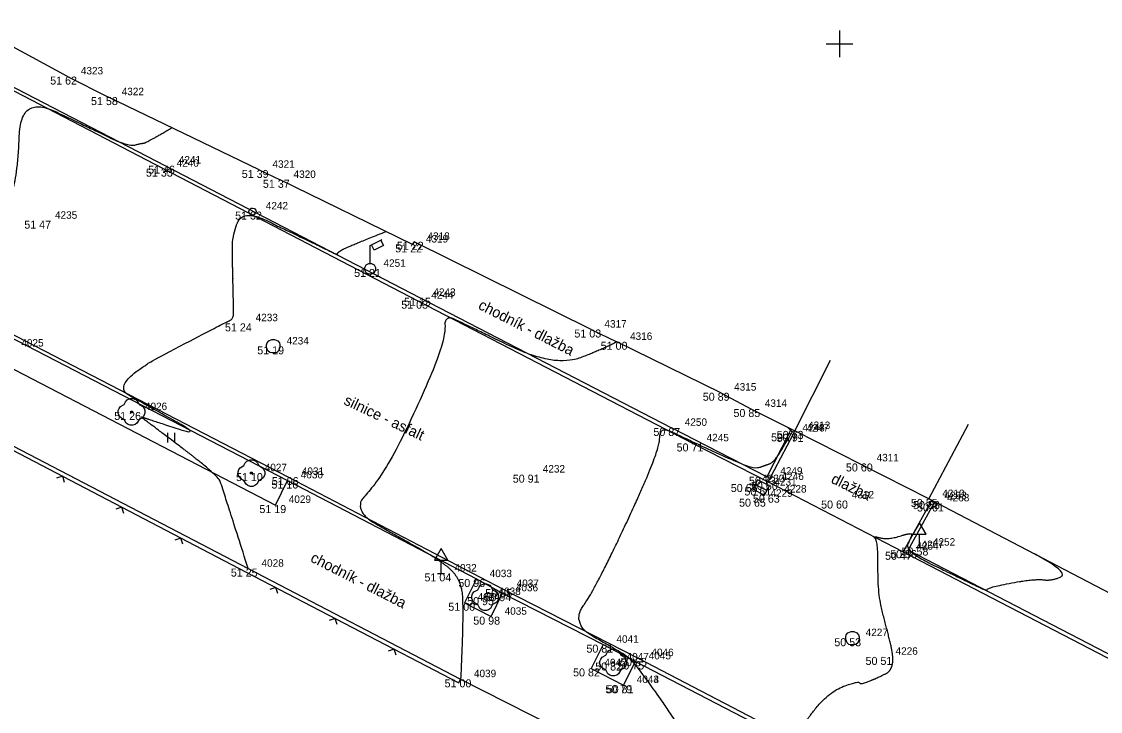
# Model space of a CAD drawing. Extents: x -704017 to -701500, y -1008977 to -1008450.
# Drawn here: x -701830.65 to -701790.22, y -1008925.02 to -1008899.17 of the extents above; entities that cross this region are included whole.
import ezdxf

# ---------------------------------------------------------------- set-up
doc = ezdxf.new("R2010")
doc.units = 0
for name, color, linetype in [('Z_body', 7, 'Continuous'), ('Z_body_cisla', 7, 'Continuous'), ('Z_body_vysky', 7, 'Continuous'), ('Z_budovy', 7, 'Continuous'), ('Z_chodnik', 7, 'Continuous'), ('Z_dopravni_znaceni', 7, 'Continuous'), ('Z_hekt_sit', 7, 'Continuous'), ('Z_komunikace', 7, 'Continuous'), ('Z_obruby', 7, 'Continuous'), ('Z_oploceni', 7, 'Continuous'), ('Z_popis', 7, 'Continuous'), ('Z_rozhrani_ploch', 7, 'Continuous'), ('Z_site_znaky_kanalizace', 7, 'Continuous'), ('Z_site_znaky_VO', 7, 'Continuous'), ('Z_site_znaky_vodovod', 7, 'Continuous'), ('Z_vrstevnice_hlavni', 7, 'Continuous'), ('Z_vrstevnice_vedlejsi', 7, 'Continuous'), ('Z_vstupy', 7, 'Continuous'), ('Z_zelen_jednotliva', 7, 'Continuous')]:
    doc.layers.add(name, color=color, linetype=linetype)

# ---------------------------------------------------------------- blocks, each defined once
blk = doc.blocks.new('POINT_DISPLAY')
blk.add_line((0, 0), (0, 0))
blk = doc.blocks.new('Z212')
for p, q in [((-0.17, 0.17), (0, 0)), ((0, 0), (0.17, 0.17))]:
    blk.add_line(p, q)
blk = doc.blocks.new('Z306')
for p, q in [((-0.13, 0.17), (-0.13, -0.2)), ((0.13, 0.17), (0.13, -0.2))]:
    blk.add_line(p, q)
blk = doc.blocks.new('Z24')
for p, q in [((-0.23, 0.38), (-0.17, 0.45)), ((-0.17, 0.45), (-0.05, 0.5)), ((-0.05, 0.5), (0.05, 0.5)), ((0.05, 0.5), (0.17, 0.45)), ((0.17, 0.45), (0.23, 0.38)), ((-0.5, 0.05), (-0.47, 0.13)), ((-0.5, -0.05), (-0.5, 0.05)), ((-0.47, 0.13), (-0.42, 0.2)), ((-0.42, 0.2), (-0.28, 0.28)), ((-0.28, 0.28), (-0.23, 0.38)), ((-0.03, -0.03), (-0.03, 0.03)), ((-0.03, 0.03), (0.03, 0.03)), ((0.03, 0.03), (0.03, -0.03)), ((0.23, 0.38), (0.28, 0.28)), ((0.28, 0.28), (0.42, 0.2)), ((0.42, 0.2), (0.47, 0.13)), ((0.47, 0.13), (0.5, 0.05)), ((0.5, 0.05), (0.5, -0.05)), ((-0.45, -0.17), (-0.5, -0.05)), ((-0.38, -0.23), (-0.45, -0.17)), ((-0.28, -0.28), (-0.38, -0.23)), ((-0.2, -0.42), (-0.28, -0.28)), ((0.03, -0.03), (-0.03, -0.03)), ((0.28, -0.28), (0.2, -0.42)), ((0.38, -0.23), (0.28, -0.28)), ((0.45, -0.17), (0.38, -0.23)), ((0.5, -0.05), (0.45, -0.17)), ((-0.13, -0.47), (-0.2, -0.42)), ((-0.05, -0.5), (-0.13, -0.47)), ((0.05, -0.5), (-0.05, -0.5)), ((0.13, -0.47), (0.05, -0.5)), ((0.2, -0.42), (0.13, -0.47))]:
    blk.add_line(p, q)
blk = doc.blocks.new('Z13')
for p, q in [((0, 0.88), (0.45, 1.1)), ((0, 0.2), (0, 0.88)), ((0.15, 0.7), (0.05, 0.9)), ((0.5, 0.88), (0.15, 0.7)), ((0.4, 1.07), (0.5, 0.88)), ((-0.2, 0.05), (-0.15, 0.15)), ((-0.2, -0.05), (-0.2, 0.05)), ((-0.15, 0.15), (-0.05, 0.2)), ((-0.05, 0.2), (0.05, 0.2)), ((0.05, 0.2), (0.15, 0.15)), ((0.15, 0.15), (0.2, 0.05)), ((0.2, 0.05), (0.2, -0.05)), ((-0.15, -0.15), (-0.2, -0.05)), ((-0.05, -0.2), (-0.15, -0.15)), ((0.05, -0.2), (-0.05, -0.2)), ((0.15, -0.15), (0.05, -0.2)), ((0.2, -0.05), (0.15, -0.15))]:
    blk.add_line(p, q)
blk = doc.blocks.new('Z527')
for p, q in [((0, 0.93), (-0.25, 0.5)), ((0.25, 0.5), (0, 0.93)), ((-0.25, 0.5), (0.25, 0.5)), ((0, 0), (0, 0.5)), ((-0.13, 0), (0.13, 0))]:
    blk.add_line(p, q)
blk = doc.blocks.new('Z620')
for p, q in [((-0.25, 0.05), (-0.23, 0.13)), ((-0.25, -0.05), (-0.25, 0.05)), ((-0.23, 0.13), (-0.17, 0.2)), ((-0.17, 0.2), (-0.05, 0.25)), ((-0.05, 0.25), (0.05, 0.25)), ((0.05, 0.25), (0.17, 0.2)), ((0.17, 0.2), (0.23, 0.13)), ((0.23, 0.13), (0.25, 0.05)), ((0.25, 0.05), (0.25, -0.05)), ((-0.2, -0.17), (-0.25, -0.05)), ((-0.13, -0.23), (-0.2, -0.17)), ((-0.05, -0.25), (-0.13, -0.23)), ((0.05, -0.25), (-0.05, -0.25)), ((0.13, -0.23), (0.05, -0.25)), ((0.2, -0.17), (0.13, -0.23)), ((0.25, -0.05), (0.2, -0.17))]:
    blk.add_line(p, q)
blk = doc.blocks.new('Z38')
for p, q in [((0.25, 0.2), (-0.25, 0.2)), ((-0.25, 0.2), (-0.25, -0.2)), ((-0.25, 0), (0.25, 0)), ((0.25, -0.2), (0.25, 0.2)), ((-0.25, -0.2), (0.25, -0.2))]:
    blk.add_line(p, q)
blk = doc.blocks.new('Z614')
for p, q in [((-0.13, 0.03), (-0.1, 0.08)), ((-0.13, -0.03), (-0.13, 0.03)), ((-0.1, 0.08), (-0.08, 0.1)), ((-0.08, 0.1), (-0.03, 0.13)), ((-0.03, 0.13), (0.03, 0.13)), ((0.03, 0.13), (0.08, 0.1)), ((0.08, 0.1), (0.1, 0.08)), ((0.1, 0.08), (0.13, 0.03)), ((0.13, 0.03), (0.13, -0.03)), ((-0.1, -0.08), (-0.13, -0.03)), ((-0.08, -0.1), (-0.1, -0.08)), ((-0.03, -0.13), (-0.08, -0.1)), ((0.03, -0.13), (-0.03, -0.13)), ((0.08, -0.1), (0.03, -0.13)), ((0.1, -0.08), (0.08, -0.1)), ((0.13, -0.03), (0.1, -0.08))]:
    blk.add_line(p, q)

msp = doc.modelspace()

# ---------------------------------------------------------------- linework, layer by layer
at = {"layer": 'Z_budovy'}
for p, q in [((-701828.93, -1008901.23), (-701832.73, -1008899.17)), ((-701821.75, -1008904.73), (-701827.4, -1008902)), ((-701816, -1008907.52), (-701820.96, -1008905.1)), ((-701815.94, -1008907.42), (-701816, -1008907.52)), ((-701809.31, -1008910.71), (-701815.94, -1008907.42)), ((-701804.45, -1008913.08), (-701808.35, -1008911.17)), ((-701801.68, -1008914.51), (-701800.34, -1008911.86)), ((-701803.3, -1008913.69), (-701801.68, -1008914.51)), ((-701796.65, -1008917.06), (-701795.17, -1008914.26)), ((-701789.54, -1008920.76), (-701796.65, -1008917.06))]:
    msp.add_line(p, q, dxfattribs=at)
at = {"layer": 'Z_chodnik'}
for p, q in [((-701833.67, -1008910.79), (-701821.14, -1008917.29)), ((-701821.14, -1008917.29), (-701820.69, -1008916.37)), ((-701813.61, -1008920.06), (-701814.06, -1008920.95)), ((-701813.05, -1008921.47), (-701812.63, -1008920.59)), ((-701814.06, -1008920.95), (-701813.05, -1008921.47)), ((-701808.86, -1008922.52), (-701809.31, -1008923.41)), ((-701809.31, -1008923.41), (-701808.1, -1008924.04)), ((-701808.1, -1008924.04), (-701807.65, -1008923.15))]:
    msp.add_line(p, q, dxfattribs=at)
at = {"layer": 'Z_hekt_sit'}
for p, q in [((-701800, -1008899.5), (-701800, -1008900.5)), ((-701800.5, -1008900), (-701799.5, -1008900))]:
    msp.add_line(p, q, dxfattribs=at)
at = {"layer": 'Z_komunikace'}
for p, q in [((-701832.87, -1008900.78), (-701825.34, -1008904.68)), ((-701825.34, -1008904.68), (-701815.8, -1008909.63)), ((-701815.8, -1008909.63), (-701805.48, -1008914.98)), ((-701833.1, -1008909.8), (-701820.65, -1008916.24)), ((-701801.73, -1008914.62), (-701801.68, -1008914.51)), ((-701805.48, -1008914.98), (-701802.67, -1008916.42)), ((-701802.67, -1008916.42), (-701801.73, -1008914.62)), ((-701820.65, -1008916.24), (-701812.6, -1008920.44)), ((-701796.57, -1008917.14), (-701797.62, -1008919.04)), ((-701796.57, -1008917.14), (-701796.55, -1008917.11)), ((-701797.62, -1008919.04), (-701786.47, -1008924.83)), ((-701812.6, -1008920.44), (-701807.55, -1008923.03)), ((-701807.55, -1008923.03), (-701798.29, -1008927.84))]:
    msp.add_line(p, q, dxfattribs=at)
at = {"layer": 'Z_obruby'}
for p, q in [((-701832.83, -1008900.66), (-701825.26, -1008904.57)), ((-701825.26, -1008904.57), (-701815.72, -1008909.52)), ((-701815.72, -1008909.52), (-701806.3, -1008914.4)), ((-701833.18, -1008909.91), (-701820.69, -1008916.37)), ((-701802.72, -1008916.23), (-701806.3, -1008914.4)), ((-701801.89, -1008914.6), (-701801.81, -1008914.44)), ((-701801.89, -1008914.6), (-701802.72, -1008916.23)), ((-701820.69, -1008916.37), (-701813.61, -1008920.06)), ((-701797.43, -1008918.98), (-701796.47, -1008917.23)), ((-701796.47, -1008917.23), (-701796.44, -1008917.17)), ((-701786.41, -1008924.69), (-701797.43, -1008918.98)), ((-701813.61, -1008920.06), (-701812.63, -1008920.59)), ((-701812.63, -1008920.59), (-701808.86, -1008922.52)), ((-701808.86, -1008922.52), (-701807.65, -1008923.15)), ((-701807.65, -1008923.15), (-701798.47, -1008927.9))]:
    msp.add_line(p, q, dxfattribs=at)
at = {"layer": 'Z_oploceni'}
for p, q in [((-701834.65, -1008913.32), (-701822.23, -1008919.8)), ((-701834.58, -1008913.19), (-701822.16, -1008919.67)), ((-701822.23, -1008919.8), (-701814.27, -1008923.95)), ((-701822.16, -1008919.67), (-701814.2, -1008923.82)), ((-701814.27, -1008923.95), (-701814.2, -1008923.82))]:
    msp.add_line(p, q, dxfattribs=at)
at = {"layer": 'Z_rozhrani_ploch'}
for p, q in [((-701796.65, -1008917.06), (-701801.68, -1008914.51)), ((-701802.67, -1008916.42), (-701797.62, -1008919.04))]:
    msp.add_line(p, q, dxfattribs=at)
at = {"layer": 'Z_vrstevnice_hlavni'}
msp.add_open_spline([(-701808.35, -1008911.17), (-701808.746, -1008911.402), (-701810.674, -1008912.134), (-701814.019, -1008910.524), (-701814.833, -1008910.132), (-701814.755, -1008911.26), (-701817.038, -1008916.204), (-701818.35, -1008917.44), (-701816.426, -1008918.532), (-701815.026, -1008919.322), (-701814.27, -1008919.955), (-701814.06, -1008920.95), (-701814.2, -1008923.82)], degree=2, dxfattribs=at)
at = {"layer": 'Z_vrstevnice_vedlejsi'}
for points in [[(-701831.031, -1008915.041), (-701831.302, -1008914.19), (-701832.238, -1008911.533), (-701832.65, -1008911.22), (-701831.997, -1008911.21), (-701832.17, -1008910.665), (-701832.668, -1008910.209), (-701832.486, -1008910.269), (-701832.635, -1008910.185), (-701833.165, -1008909.89), (-701835.695, -1008908.458), (-701832.175, -1008906.282), (-701831.142, -1008905.952), (-701830.791, -1008904.875), (-701830.674, -1008901.918), (-701828.027, -1008903.192), (-701826.636, -1008903.859), (-701826.177, -1008903.735), (-701825.973, -1008903.713), (-701825.021, -1008903.149)], [(-701822.16, -1008919.67), (-701823.107, -1008916.69), (-701823.288, -1008916.176), (-701825.76, -1008914.299), (-701826.249, -1008913.943), (-701825.946, -1008914.057), (-701823.812, -1008914.755), (-701825.825, -1008913.625), (-701827.409, -1008912.744), (-701823.011, -1008910.44), (-701822.707, -1008910.313), (-701822.709, -1008909.836), (-701822.796, -1008906), (-701820.503, -1008907.096), (-701819.414, -1008907.62), (-701818.797, -1008907.923), (-701818.817, -1008907.821), (-701818.433, -1008907.605), (-701816.992, -1008907.036)], [(-701804.284, -1008928.902), (-701805.114, -1008926.915), (-701807.65, -1008923.15), (-701808.369, -1008922.711), (-701810.075, -1008921.735), (-701809.115, -1008920.384), (-701806.708, -1008915.214), (-701806.77, -1008914.311), (-701805.685, -1008914.835), (-701803.231, -1008915.969), (-701802.817, -1008915.807), (-701802.443, -1008915.687), (-701801.81, -1008914.61), (-701801.75, -1008914.54), (-701801.95, -1008914.373)], [(-701792.824, -1008935.171), (-701793.2, -1008934.102), (-701793.69, -1008933.3), (-701793.943, -1008932.639), (-701793.847, -1008931.69), (-701792.94, -1008931), (-701794.066, -1008931.182), (-701794.26, -1008931.297), (-701795.33, -1008932.165), (-701795.385, -1008932.14), (-701795.547, -1008930.932), (-701796.173, -1008930.187), (-701797.672, -1008929.01), (-701798.584, -1008928.368), (-701798.398, -1008927.876), (-701800.936, -1008926.466), (-701801.691, -1008926.011), (-701801.57, -1008925.79), (-701800.432, -1008924.302), (-701799.28, -1008923.87), (-701799.227, -1008924.037), (-701798.384, -1008923.674), (-701798.088, -1008923.511), (-701797.958, -1008923.049), (-701798.205, -1008921.995), (-701798.57, -1008920.66), (-701798.548, -1008918.639), (-701798.785, -1008918.435), (-701798.178, -1008918.597), (-701797.256, -1008918.298), (-701797.334, -1008918.522), (-701797.557, -1008919.02), (-701795.375, -1008920.077), (-701794.425, -1008920.537), (-701794.515, -1008920.39), (-701792.696, -1008920.048), (-701792.027, -1008920.133), (-701791.388, -1008919.819), (-701792.7, -1008919.116)]]:
    msp.add_open_spline(points, degree=2, dxfattribs=at)
at = {"layer": 'Z_vstupy'}
for p, q in [((-701828.93, -1008901.23), (-701827.4, -1008902)), ((-701821.75, -1008904.73), (-701820.96, -1008905.1)), ((-701809.31, -1008910.71), (-701808.35, -1008911.17)), ((-701804.45, -1008913.08), (-701803.3, -1008913.69)), ((-701814.2, -1008923.82), (-701810.73, -1008925.58))]:
    msp.add_line(p, q, dxfattribs=at)

# ---------------------------------------------------------------- block references
at = {"layer": 'Z_body'}
for p in [(-701828.93, -1008901.23), (-701827.4, -1008902), (-701825.34, -1008904.68), (-701825.26, -1008904.57), (-701821.75, -1008904.73), (-701820.96, -1008905.1), (-701822, -1008906.29), (-701829.9, -1008906.63), (-701816, -1008907.52), (-701815.94, -1008907.42), (-701817.59, -1008908.44), (-701815.8, -1008909.63), (-701815.72, -1008909.52), (-701822.38, -1008910.48), (-701809.31, -1008910.71), (-701821.22, -1008911.34), (-701808.35, -1008911.17), (-701804.45, -1008913.08), (-701803.3, -1008913.69), (-701826.53, -1008913.8), (-701806.3, -1008914.4), (-701801.68, -1008914.51), (-701805.48, -1008914.98), (-701801.89, -1008914.6), (-701801.73, -1008914.62), (-701799.11, -1008915.73), (-701822.04, -1008916.09), (-701811.62, -1008916.15), (-701820.69, -1008916.37), (-701820.65, -1008916.24), (-701803.4, -1008916.5), (-701802.72, -1008916.23), (-701802.67, -1008916.42), (-701802.94, -1008916.63), (-701802.57, -1008916.9), (-701821.14, -1008917.29), (-701803.09, -1008917.05), (-701800.04, -1008917.12), (-701796.65, -1008917.06), (-701796.57, -1008917.14), (-701796.47, -1008917.23), (-701797.62, -1008919.04), (-701797.43, -1008918.98), (-701797, -1008918.88), (-701822.16, -1008919.67), (-701814.93, -1008919.85), (-701813.61, -1008920.06), (-701812.63, -1008920.59), (-701812.6, -1008920.44), (-701814.06, -1008920.95), (-701813.28, -1008920.74), (-701813.05, -1008921.47), (-701799.52, -1008922.28), (-701808.86, -1008922.52), (-701807.55, -1008923.03), (-701798.4, -1008922.98), (-701809.31, -1008923.41), (-701808.48, -1008923.19), (-701807.65, -1008923.15), (-701814.2, -1008923.82), (-701808.1, -1008924.04), (-701808.1, -1008924.04)]:
    msp.add_blockref('POINT_DISPLAY', p, dxfattribs=at)
at = {"layer": 'Z_dopravni_znaceni'}
for p in [(-701797, -1008918.88), (-701814.93, -1008919.85)]:
    msp.add_blockref('Z527', p, dxfattribs=at)
at = {"layer": 'Z_oploceni'}
for p, rotation in [((-701829.11, -1008916.21), 152.4), ((-701826.89, -1008917.37), 152.4), ((-701824.68, -1008918.53), 152.4), ((-701821.12, -1008920.38), 152.5), ((-701818.9, -1008921.54), 152.5), ((-701816.69, -1008922.69), 152.5)]:
    msp.add_blockref('Z212', p, dxfattribs=dict(at, rotation=rotation))
at = {"layer": 'Z_popis'}
msp.add_blockref('Z306', (-701825.05, -1008914.75), dxfattribs=at)
at = {"layer": 'Z_site_znaky_kanalizace'}
for p in [(-701821.22, -1008911.34), (-701799.52, -1008922.28)]:
    msp.add_blockref('Z620', p, dxfattribs=at)
at = {"layer": 'Z_site_znaky_kanalizace', "rotation": -27.000000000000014}
msp.add_blockref('Z38', (-701802.94, -1008916.63), dxfattribs=at)
at = {"layer": 'Z_site_znaky_VO'}
msp.add_blockref('Z13', (-701817.59, -1008908.44), dxfattribs=at)
at = {"layer": 'Z_site_znaky_vodovod', "rotation": 10.799999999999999}
msp.add_blockref('Z614', (-701822, -1008906.29), dxfattribs=at)
at = {"layer": 'Z_zelen_jednotliva'}
for p in [(-701826.53, -1008913.8), (-701822.04, -1008916.09), (-701813.28, -1008920.74), (-701808.48, -1008923.19)]:
    msp.add_blockref('Z24', p, dxfattribs=at)

# ---------------------------------------------------------------- texts
at = {"layer": 'Z_body_cisla'}
for s, p in [('4323', (-701828.43, -1008901.15)), ('4322', (-701826.9, -1008901.93)), ('4240', (-701824.84, -1008904.61)), ('4241', (-701824.76, -1008904.49)), ('4321', (-701821.25, -1008904.65)), ('4320', (-701820.46, -1008905.03)), ('4242', (-701821.5, -1008906.21)), ('4235', (-701829.4, -1008906.56)), ('4319', (-701815.5, -1008907.45)), ('4318', (-701815.44, -1008907.35)), ('4251', (-701817.09, -1008908.36)), ('4244', (-701815.3, -1008909.56)), ('4243', (-701815.22, -1008909.45)), ('4233', (-701821.88, -1008910.4)), ('4317', (-701808.81, -1008910.64)), ('4316', (-701807.85, -1008911.1)), ('4025', (-701830.66, -1008911.35)), ('4234', (-701820.72, -1008911.27)), ('4315', (-701803.95, -1008913)), ('4314', (-701802.8, -1008913.61)), ('4026', (-701826.03, -1008913.73)), ('4250', (-701805.8, -1008914.32)), ('4313', (-701801.18, -1008914.44)), ('4248', (-701801.39, -1008914.53)), ('4247', (-701801.23, -1008914.54)), ('4245', (-701804.98, -1008914.9)), ('4311', (-701798.61, -1008915.65)), ('4027', (-701821.54, -1008916.02)), ('4232', (-701811.12, -1008916.07)), ('4030', (-701820.19, -1008916.29)), ('4031', (-701820.15, -1008916.16)), ('4230', (-701802.9, -1008916.43)), ('4249', (-701802.22, -1008916.15)), ('4246', (-701802.17, -1008916.35)), ('4231', (-701802.44, -1008916.56)), ('4228', (-701802.07, -1008916.82)), ('4029', (-701820.64, -1008917.21)), ('4229', (-701802.59, -1008916.98)), ('4312', (-701799.54, -1008917.04)), ('4310', (-701796.15, -1008916.99)), ('4253', (-701796.07, -1008917.07)), ('4268', (-701795.97, -1008917.15)), ('4267', (-701796.93, -1008918.9)), ('4252', (-701796.5, -1008918.81)), ('4254', (-701797.12, -1008918.96)), ('4028', (-701821.66, -1008919.6)), ('4032', (-701814.43, -1008919.78)), ('4033', (-701813.11, -1008919.99)), ('4036', (-701812.13, -1008920.52)), ('4037', (-701812.1, -1008920.36)), ('4034', (-701813.56, -1008920.87)), ('4038', (-701812.78, -1008920.66)), ('4035', (-701812.55, -1008921.4)), ('4041', (-701808.36, -1008922.45)), ('4227', (-701799.02, -1008922.2)), ('4046', (-701807.05, -1008922.95)), ('4226', (-701797.9, -1008922.9)), ('4042', (-701808.81, -1008923.33)), ('4047', (-701807.98, -1008923.11)), ('4045', (-701807.15, -1008923.07)), ('4039', (-701813.7, -1008923.74)), ('4043', (-701807.6, -1008923.96)), ('4044', (-701807.6, -1008923.96))]:
    msp.add_text(s, height=0.28, dxfattribs=at).set_placement(p)
at = {"layer": 'Z_body_vysky'}
for s, p in [('51 62', (-701829.58, -1008901.53)), ('51 58', (-701828.05, -1008902.3)), ('51 33', (-701825.99, -1008904.98)), ('51 46', (-701825.91, -1008904.87)), ('51 39', (-701822.4, -1008905.03)), ('51 37', (-701821.61, -1008905.4)), ('51 32', (-701822.65, -1008906.59)), ('51 47', (-701830.55, -1008906.93)), ('51 22', (-701816.65, -1008907.82)), ('51 22', (-701816.59, -1008907.72)), ('51 21', (-701818.19, -1008908.74)), ('51 03', (-701816.425, -1008909.93)), ('51 15', (-701816.32, -1008909.82)), ('51 24', (-701823.03, -1008910.78)), ('51 03', (-701809.935, -1008911.01)), ('51 19', (-701821.82, -1008911.64)), ('51 00', (-701808.95, -1008911.47)), ('50 89', (-701805.125, -1008913.38)), ('50 85', (-701803.975, -1008913.99)), ('51 26', (-701827.18, -1008914.1)), ('50 87', (-701806.975, -1008914.7)), ('50 79', (-701802.565, -1008914.9)), ('50 73', (-701802.355, -1008914.81)), ('50 71', (-701806.105, -1008915.28)), ('50 71', (-701802.355, -1008914.92)), ('50 60', (-701799.76, -1008916.03)), ('51 10', (-701822.615, -1008916.39)), ('50 91', (-701812.245, -1008916.45)), ('51 16', (-701821.29, -1008916.67)), ('51 06', (-701821.275, -1008916.54)), ('50 65', (-701804.075, -1008916.8)), ('50 73', (-701803.395, -1008916.53)), ('50 60', (-701803.32, -1008916.72)), ('50 61', (-701803.565, -1008916.93)), ('50 63', (-701803.245, -1008917.2)), ('51 19', (-701821.74, -1008917.59)), ('50 65', (-701803.765, -1008917.35)), ('50 60', (-701800.69, -1008917.42)), ('50 55', (-701797.325, -1008917.36)), ('50 58', (-701797.245, -1008917.44)), ('50 61', (-701797.095, -1008917.53)), ('50 47', (-701798.295, -1008919.34)), ('50 56', (-701798.105, -1008919.28)), ('50 58', (-701797.675, -1008919.18)), ('51 25', (-701822.81, -1008919.97)), ('51 04', (-701815.555, -1008920.15)), ('50 96', (-701814.285, -1008920.36)), ('50 94', (-701813.305, -1008920.89)), ('50 85', (-701813.275, -1008920.74)), ('51 00', (-701814.66, -1008921.25)), ('50 95', (-701813.955, -1008921.04)), ('50 98', (-701813.725, -1008921.77)), ('50 53', (-701800.195, -1008922.58)), ('50 81', (-701809.485, -1008922.82)), ('50 65', (-701808.225, -1008923.33)), ('50 51', (-701799.025, -1008923.28)), ('50 82', (-701809.985, -1008923.71)), ('50 82', (-701809.155, -1008923.49)), ('50 75', (-701808.325, -1008923.45)), ('51 00', (-701814.8, -1008924.12)), ('50 79', (-701808.775, -1008924.34)), ('50 81', (-701808.725, -1008924.34))]:
    msp.add_text(s, height=0.3, dxfattribs=at).set_placement(p)
at = {"layer": 'Z_popis'}
for s, rotation, p in [('chodník - dlažba', 333, (-701813.57, -1008909.92)), ('silnice - asfalt', 334.8, (-701818.61, -1008913.5)), ('dlažba', 333.9, (-701800.35, -1008916.44)), ('chodník - dlažba', 333, (-701819.86, -1008919.39))]:
    msp.add_text(s, height=0.4, rotation=rotation, dxfattribs=at).set_placement(p)

doc.saveas('drawing.dxf')
